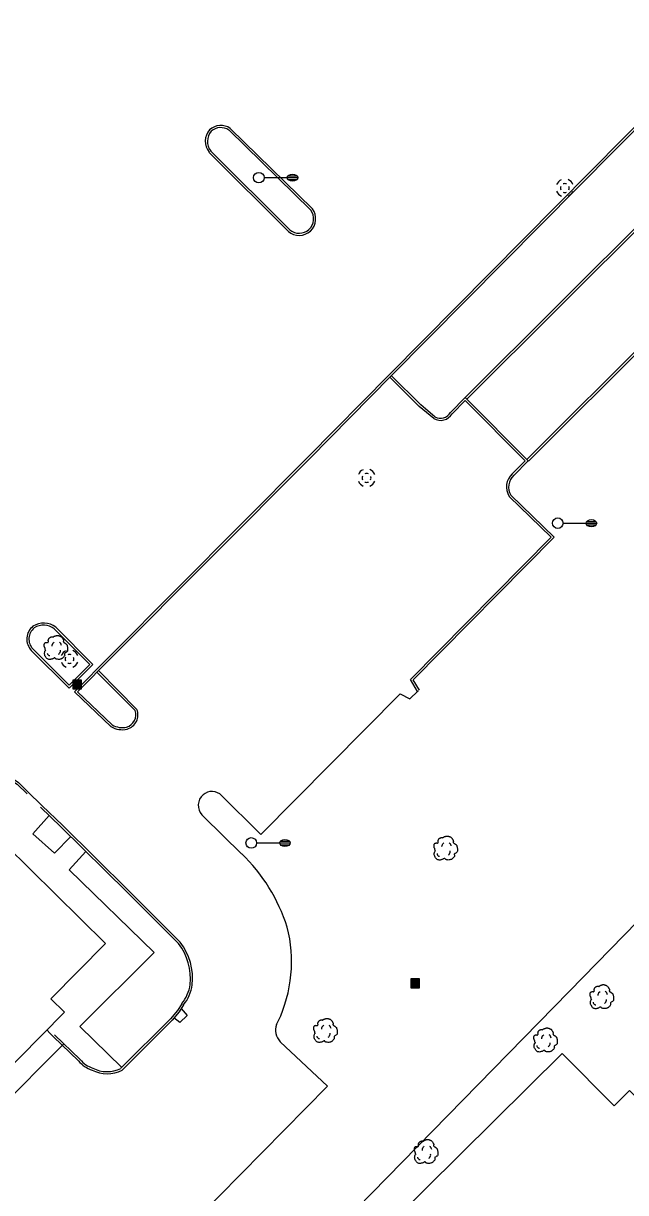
# Model space of a CAD drawing. Extents: x 2145380 to 2157287, y 139568 to 149130.
# Drawn here: x 2151369.1 to 2151539.1, y 143470.2 to 143800.5 of the extents above; entities that cross this region are included whole.
import ezdxf

# ---------------------------------------------------------------- set-up
doc = ezdxf.new("R2010")
doc.units = 0
for name, color, linetype in [('PR_PREVIOUSLY CONSTRUCTED', 7, 'Continuous'), ('TOPO_Asphalt', 7, 'Continuous'), ('TOPO_Building', 7, 'Continuous'), ('TOPO_Curb Back', 7, 'Continuous'), ('TOPO_DRAIN_Inlet Grate', 7, 'Continuous'), ('TOPO_DRAIN_Manhole', 7, 'Continuous'), ('TOPO_Light Pole', 7, 'Continuous'), ('TOPO_Misc', 7, 'Continuous'), ('TOPO_Sidewalk', 7, 'Continuous'), ('TOPO_Tree', 7, 'Continuous'), ('TOPO_Wall Freestanding', 7, 'Continuous')]:
    doc.layers.add(name, color=color, linetype=linetype)

# ---------------------------------------------------------------- blocks, each defined once
blk = doc.blocks.new('MHEXST')
at = {"layer": 'TOPO_DRAIN_Manhole'}
for centre, radius, start, end in [((-0.1, 0.3), 12.7, 112.9748, 158.2636), ((-0.1, 0.1), 6.35, 157.9722, 204.161), ((-0.1, 0.1), 6.35, 66.1941, 113.691), ((-0.1, 0.3), 12.7, 22.0744, 68.6991), ((-0.1, 0.1), 6.35, 336.8023, 21.4046), ((-0.1, 0.3), 12.7, 202.6921, 248.1938), ((-0.1, 0.1), 6.35, 248.5791, 293.1995), ((-0.1, 0.3), 12.7, 291.7963, 337.3032)]:
    blk.add_arc(centre, radius, start, end, dxfattribs=at)
blk = doc.blocks.new('LP')
at = {"layer": 'TOPO_Light Pole'}
blk.add_line((3.81, 0), (20.32, 0), dxfattribs=at)
for points in [[(20.32, 0), (27.94, 0)], [(20.32, 0), (23.5, 0)], [(20.83, 1.27), (27.43, 1.27)], [(20.83, 1.27), (23.5, 1.27)], [(23.71, 1.27), (27.43, 1.27)], [(23.71, 0), (27.94, 0)], [(20.83, -1.27), (27.43, -1.27)], [(20.83, -1.27), (23.5, -1.27)], [(23.71, -1.27), (27.43, -1.27)]]:
    blk.add_lwpolyline(points, dxfattribs=at)
blk.add_circle((0, 0), 3.81, dxfattribs=at)
blk.add_ellipse((24.13, 0), major_axis=(3.81, 0), ratio=0.666667, dxfattribs=at)
blk = doc.blocks.new('CB')
at = {"layer": 'TOPO_Misc'}
for p, q in [((-3.08, 2.99), (3.24, 2.99)), ((-3.08, 2.68), (3.24, 2.68)), ((-3.08, 2.36), (3.24, 2.36)), ((-3.08, 2.05), (3.24, 2.05)), ((-3.08, 1.73), (3.24, 1.73)), ((-3.08, 1.4), (3.24, 1.4)), ((-3.08, 1.1), (3.24, 1.1)), ((-3.08, 0.77), (3.24, 0.77)), ((-3.08, 0.46), (3.24, 0.46)), ((-3.08, 0.14), (3.24, 0.14)), ((-3.08, -0.17), (3.24, -0.17)), ((-3.08, -0.48), (3.24, -0.48)), ((-3.08, -0.8), (3.24, -0.8)), ((-3.08, -1.11), (3.26, -1.11)), ((-3.08, -1.43), (3.26, -1.43)), ((-3.08, -1.75), (3.26, -1.75)), ((-3.08, -2.07), (3.26, -2.07)), ((-3.08, -2.39), (3.26, -2.39)), ((-3.08, -2.7), (3.26, -2.7)), ((-3.08, -3.02), (3.26, -3.02))]:
    blk.add_line(p, q, dxfattribs=at)
blk.add_lwpolyline([(3.26, -3.29), (3.24, 3.05), (-3.09, 3.04), (-3.08, -3.3), (3.26, -3.29)], dxfattribs=at)
blk = doc.blocks.new('TREE')
at = {"layer": 'TOPO_Tree'}
for points in [[(-14.1, -0.4), (-14.2, 0.5), (-14.4, 1.4), (-14.6, 2.3), (-14.8, 3.2), (-15.5, 4), (-15.7, 4.9), (-15.8, 5.6), (-15.7, 6.3), (-15.7, 7), (-15.6, 7.9), (-15.7, 8.8), (-15.1, 9.7), (-14.6, 10.4), (-13.8, 10.5), (-13, 10.7), (-12.2, 11), (-11.1, 10), (-10.4, 10.7), (-9.4, 11.7), (-10.3, 13.3), (-9.8, 14.4), (-9.6, 15.1), (-9.3, 15.9), (-8.8, 16.5), (-8.2, 17.3), (-7.5, 17.7), (-6.7, 18.1), (-6.1, 18.4), (-5.6, 18.6), (-5.1, 18.7), (-4.5, 18.7), (-4, 18.5), (-3.5, 18.1)], [(-3.5, 17.6), (-3.1, 18.3), (-2.6, 18.8), (-1.9, 19.2), (-1, 19.7), (-0.2, 20), (0.7, 20.2), (1.6, 20.5), (2.5, 20.8), (3.4, 20.8), (4.1, 20.7), (4.8, 20.5), (5.5, 20.2), (6.4, 19.9), (7.3, 19.7), (8.2, 19.2), (9.4, 18.4), (10, 17.2), (10.8, 16), (11.2, 15.3), (11.6, 14.6), (11.9, 13.9), (12.2, 13.1), (11.4, 12), (11.9, 11.2), (12, 11), (12.2, 10.9), (12.4, 10.7), (12.9, 10.4), (13.5, 10), (14, 9.7), (14.7, 9.2), (15.4, 8.7), (16.1, 8.1), (16.7, 7.5), (16.9, 6.7), (17.1, 6), (17.6, 4.4), (17.7, 2.8), (17.7, 1.2), (17.7, -0.2), (17.8, -2.2), (16.6, -3), (15.5, -3.8), (14.3, -4.6), (13.2, -5.3)], [(13.2, -5.3), (13.3, -5.8), (13.4, -6.3), (13.4, -6.7), (13.8, -8.5), (12.2, -10), (10.8, -11.5), (10, -12.3), (9.1, -12.8), (8.2, -13.1), (6, -13.8), (3.3, -13.6), (1.3, -13.1), (0.5, -12.9), (-0.1, -11.4), (-0.8, -11.5), (-2, -11.6), (-3.3, -12.8), (-4.5, -13.1), (-6.1, -13.5), (-7.8, -14), (-9.3, -13.6), (-11.4, -13.1), (-12.8, -11.4), (-14.1, -9.4), (-15.3, -7.3), (-15.6, -5.1), (-15.1, -3), (-14.9, -1.9), (-13.9, -0.8), (-13.5, 0.1)], [(-4.2, 5.1), (-4.5, 6.1), (-4.3, 7.2), (-3.8, 8.2), (-3.3, 9.3), (-2.7, 10.3), (-1.6, 11)], [(5.9, 11.2), (6.5, 10.7), (7, 10.2), (7.4, 9.5), (7.9, 8.6), (8.3, 7.6), (8.5, 6.6)], [(-11.4, -4.5), (-11.5, -5.4), (-11, -6.3), (-10.1, -7.2), (-9.3, -8), (-8.5, -8.3), (-7.7, -8.1)], [(4.8, -6.3), (5.7, -5.7), (6.3, -4.9), (6.8, -3.9), (7.4, -2.8), (7.6, -1.7), (7.5, -0.6)]]:
    blk.add_open_spline(points, degree=3, dxfattribs=at)

msp = doc.modelspace()

# ---------------------------------------------------------------- linework, layer by layer
at = {"layer": 'PR_PREVIOUSLY CONSTRUCTED'}
for p, q in [((2151493.76, 143694.81), (2151660.16, 143860.85)), ((2151494.23, 143694.34), (2151660.63, 143860.38)), ((2151511.16, 143677.33), (2151690.96, 143856.74)), ((2151511.63, 143676.85), (2151691.43, 143856.27)), ((2151494.23, 143694.34), (2151511.16, 143677.33))]:
    msp.add_line(p, q, dxfattribs=at)
at = {"layer": 'TOPO_Asphalt'}
for p, q in [((2151370.26, 143583.53), (2151374.36, 143579.48)), ((2151380.5, 143512.18), (2151340.77, 143472.49))]:
    msp.add_line(p, q, dxfattribs=at)
for points in [[(2151478.15, 143609.67), (2151480.46, 143611.83), (2151480.62, 143611.97)], [(2151377.43, 143514.29), (2151376.56, 143515.24), (2151375.78, 143516.12)]]:
    msp.add_lwpolyline(points, dxfattribs=at)
at = {"layer": 'TOPO_Building'}
msp.add_lwpolyline([(2151254.02, 143479.01), (2151337.75, 143563.85), (2151341.66, 143559.99), (2151356.88, 143575.42), (2151392.22, 143540.54), (2151376.84, 143524.96), (2151380.72, 143521.13), (2151297.15, 143436.44)], close=True, dxfattribs=at)
msp.add_lwpolyline([(2151396.2, 143385.64), (2151521.19, 143509.5), (2151535.84, 143494.72), (2151540.14, 143498.99), (2151550.34, 143488.69), (2151546.56, 143484.94), (2151562.21, 143469.15)], dxfattribs=at)
at = {"layer": 'TOPO_Curb Back'}
for p, q in [((2151377.78, 143629.45), (2151387.87, 143619.36)), ((2151378.19, 143629.9), (2151388.72, 143619.35)), ((2151381.99, 143612.72), (2151371.3, 143623.37)), ((2151371.3, 143623.37), (2151371.3, 143623.37)), ((2151382, 143613.57), (2151371.73, 143623.79)), ((2151371.73, 143623.79), (2151371.73, 143623.79)), ((2151388.72, 143619.35), (2151381.99, 143612.72)), ((2151387.87, 143619.36), (2151382, 143613.57))]:
    msp.add_line(p, q, dxfattribs=at)
for points in [[(2151393.78, 143601.85), (2151383.51, 143611.67), (2151393.72, 143622), (2151449.39, 143677.96), (2151472.43, 143701.35), (2151567.04, 143796.9), (2151554.9, 143807.87)], [(2151394.14, 143602.33), (2151384.36, 143611.69), (2151394.15, 143621.58), (2151449.82, 143677.54), (2151472.86, 143700.93), (2151567.9, 143796.92), (2151555.32, 143808.3)], [(2151427.07, 143770.41), (2151450.24, 143747.78)], [(2151427.45, 143770.87), (2151450.7, 143748.17)], [(2151443.87, 143741.75), (2151421.5, 143764.09)], [(2151444.27, 143742.2), (2151421.93, 143764.51)], [(2151485.26, 143689.39), (2151481.25, 143692.75), (2151472.92, 143701.01)], [(2151484.92, 143688.9), (2151480.84, 143692.31), (2151472.5, 143700.59)], [(2151507.5, 143672.83), (2151511.58, 143676.9), (2151493.79, 143694.78), (2151489.6, 143690.62)], [(2151507.09, 143673.27), (2151510.73, 143676.9), (2151493.79, 143693.94), (2151490.08, 143690.25)], [(2151480.33, 143611.79), (2151478.4, 143615.18), (2151518.05, 143655.38), (2151506.2, 143666.87)], [(2151480.85, 143612.09), (2151479.14, 143615.08), (2151518.91, 143655.39), (2151506.67, 143667.25)], [(2151389.91, 143617.13), (2151400.61, 143606.39)], [(2151390.34, 143617.56), (2151401.13, 143606.72)], [(2151424.57, 143582.8), (2151436.08, 143571.34), (2151475.48, 143611.12), (2151478.14, 143609.67)], [(2151363.6, 143588.76), (2151367.68, 143586.08), (2151370.56, 143583.24)], [(2151363.31, 143588.24), (2151367.3, 143585.61), (2151370.14, 143582.81)], [(2151373.94, 143579.05), (2151379.66, 143573.52), (2151398.35, 143555.11), (2151412.88, 143540.55)], [(2151374.36, 143579.48), (2151380.08, 143573.95), (2151398.77, 143555.53), (2151413.33, 143540.95)], [(2151430.69, 143565.92), (2151420.04, 143576.31)], [(2151413.8, 143523.56), (2151412.54, 143521.61), (2151410.59, 143519.28), (2151396.57, 143505.29)], [(2151414.29, 143523.21), (2151413.02, 143521.26), (2151411.04, 143518.88), (2151396.93, 143504.8)], [(2151440.51, 143517.7), (2151441, 143518.59)], [(2151316.48, 143371.69), (2151322.22, 143366.62), (2151371.2, 143415.91), (2151418.19, 143462.91), (2151454.94, 143500.25), (2151441.58, 143512.8)], [(2151384.66, 143507.37), (2151377.43, 143514.29)], [(2151385.1, 143507.78), (2151377.85, 143514.73)]]:
    msp.add_lwpolyline(points, dxfattribs=at)
for centre, radius, start, end in [((2151425.48, 143767.2), 5.05, 139.4937, 217.6892), ((2151424.8, 143766.91), 4.77, 56.1808, 131.4894), ((2151424.8, 143766.91), 4.17, 56.914, 130.9127), ((2151425.48, 143767.2), 4.45, 140.0353, 217.6905), ((2151446.64, 143745.35), 4.35, 314.6126, 34.0747), ((2151446.64, 143745.35), 4.95, 314.3776, 34.8046), ((2151446.95, 143745.44), 4.8, 230.0539, 310.9666), ((2151446.95, 143745.44), 4.2, 230.3998, 310.7234), ((2151486.84, 143692.09), 3.73, 238.95, 330.4357), ((2151486.84, 143692.09), 3.13, 239.7697, 331.8805), ((2151510.48, 143669.54), 5.04, 132.2393, 211.9641), ((2151510.48, 143669.54), 4.44, 132.0624, 211.0478), ((2151374.69, 143626.57), 4.66, 128.7882, 223.2192), ((2151374.69, 143626.57), 4.06, 129.1536, 223.2214), ((2151374.78, 143625.71), 5.4, 50.8531, 123.7969), ((2151374.78, 143625.71), 4.8, 51.2095, 123.4817), ((2151397.18, 143605.2), 3.63, 286.5384, 19.0477), ((2151397.18, 143605.2), 4.23, 286.3101, 20.9762), ((2151396.94, 143607.1), 6.13, 238.9541, 283.4952), ((2151396.94, 143607.1), 5.53, 239.6294, 283.3372), ((2151422.62, 143579.58), 4.17, 143.9951, 231.6686), ((2151423.01, 143578.65), 5.05, 104.7051, 137.9839), ((2151421.84, 143578.1), 5.44, 59.8577, 91.182), ((2151395.85, 143529.94), 50.09, 17.7588, 45.9231), ((2151405.02, 143535.47), 39.75, 334.8708, 14.1978), ((2151399.86, 143530.59), 16.39, 354.2317, 37.4344), ((2151399.86, 143530.59), 16.99, 354.1737, 37.5679), ((2151404.7, 143530.78), 11.61, 321.5818, 350.9284), ((2151404.7, 143530.78), 12.21, 321.7194, 351.0092), ((2151444.9, 143516.1), 4.67, 159.9284, 224.847), ((2151390.6, 143512.08), 7.58, 218.4386, 253.5504), ((2151390.6, 143512.09), 6.98, 218.1114, 254.043), ((2151392.71, 143512.83), 9.08, 242.0203, 297.7461), ((2151392.71, 143512.83), 8.48, 241.6089, 297.1425)]:
    msp.add_arc(centre, radius, start, end, dxfattribs=at)
at = {"layer": 'TOPO_DRAIN_Inlet Grate'}
msp.add_lwpolyline([(2151413.6, 143522.15), (2151415.3, 143520.25), (2151413.26, 143518.21), (2151411.58, 143519.52)], dxfattribs=at)
at = {"layer": 'TOPO_Sidewalk'}
for points in [[(2151382.44, 143570.78), (2151377.83, 143566.07), (2151371.7, 143571.57), (2151376.32, 143576.75)], [(2151396.82, 143505.53), (2151384.98, 143517.08), (2151406.01, 143538.05), (2151382.01, 143561.38), (2151386.69, 143566.59)]]:
    msp.add_lwpolyline(points, dxfattribs=at)
at = {"layer": 'TOPO_Wall Freestanding'}
msp.add_lwpolyline([(2151399.05, 143400.08), (2151523.18, 143527.01), (2151581.28, 143586.63)], dxfattribs=at)

# ---------------------------------------------------------------- block references
at = {"layer": 'TOPO_DRAIN_Manhole', "xscale": 0.19685000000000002, "yscale": 0.19685000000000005}
for p in [(2151521.93, 143753.99), (2151465.98, 143672.07), (2151382.11, 143620.93)]:
    msp.add_blockref('MHEXST', p, dxfattribs=at)
at = {"layer": 'TOPO_Light Pole', "xscale": 0.39370000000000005, "yscale": 0.3937000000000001}
for p in [(2151435.55, 143756.94), (2151519.93, 143659.32), (2151433.4, 143568.97)]:
    msp.add_blockref('LP', p, dxfattribs=at)
at = {"layer": 'TOPO_Misc', "xscale": 0.39370000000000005, "yscale": 0.3937000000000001}
for p in [(2151384.23, 143613.78), (2151479.64, 143529.37)]:
    msp.add_blockref('CB', p, dxfattribs=at)
at = {"layer": 'TOPO_Tree', "xscale": 0.19685000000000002, "yscale": 0.19685000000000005}
for p in [(2151378.06, 143623.52), (2151488.1, 143566.84), (2151532.18, 143524.85), (2151454.16, 143515.31), (2151516.29, 143512.62), (2151482.57, 143481.11)]:
    msp.add_blockref('TREE', p, dxfattribs=at)

doc.saveas('drawing.dxf')
